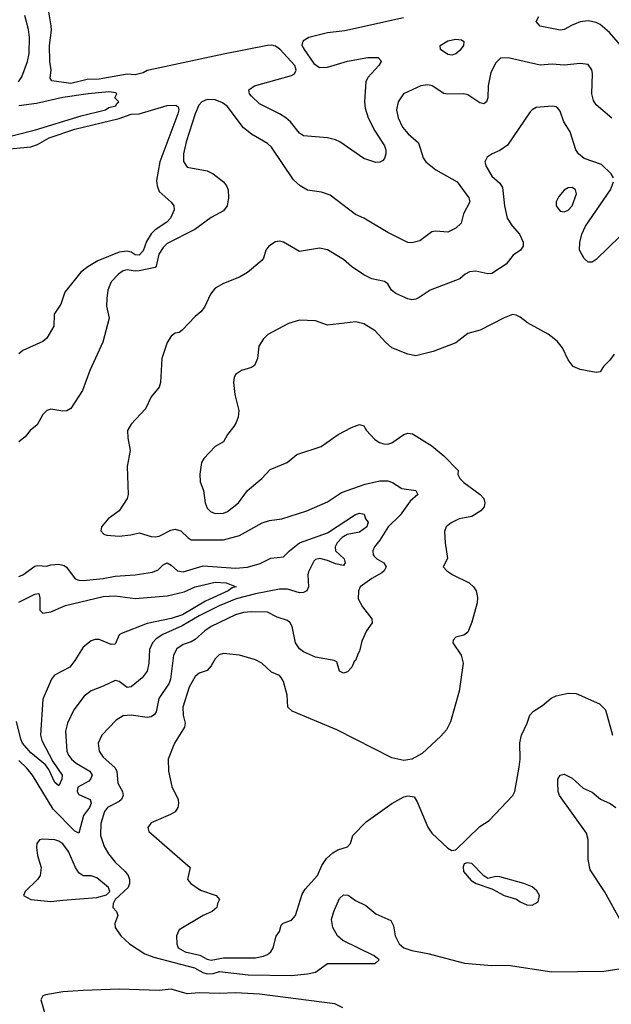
# Model space of a CAD drawing. Header units: inches. Extents: x 1552611 to 1694776, y 811966 to 917215.
# Tile 351 of 549: x 1655114 to 1658065, y 841028 to 845939. Entities that reach past the tile are written whole.
import ezdxf

# ---------------------------------------------------------------- set-up
doc = ezdxf.new("R2010")
doc.units = ezdxf.units.IN
doc.header["$MEASUREMENT"] = 0
doc.layers.add('B6854', color=7, linetype='Continuous')

msp = doc.modelspace()

# ---------------------------------------------------------------- linework, layer by layer
at = {"layer": 'B6854', "color": 5}
for points, elevation in [([(1657028.8, 845948.8), (1656735.9, 845884.1), (1656650, 845874.5), (1656557.2, 845850), (1656527.1, 845832.9), (1656521.6, 845810), (1656533.2, 845790), (1656580.9, 845720.9), (1656610, 845701.1), (1656650, 845702.1), (1656750, 845732.1), (1656850, 845751.3), (1656902.8, 845750), (1656916.3, 845736.3), (1656917.2, 845730), (1656905.5, 845710), (1656850, 845651.6), (1656840.1, 845630), (1656833.5, 845530), (1656837.8, 845497.8), (1656853.1, 845450), (1656885.7, 845385.7), (1656933.1, 845310), (1656940.4, 845290), (1656940.5, 845270), (1656933.2, 845246.8), (1656924.5, 845235.5), (1656910, 845229.3), (1656890, 845227.6), (1656830, 845246.4), (1656711.6, 845330), (1656690, 845340.7), (1656650, 845350.7), (1656530, 845360.4), (1656510, 845374), (1656464.5, 845430), (1656442, 845450), (1656410.4, 845470.4), (1656310, 845520.3), (1656270, 845558.5), (1656260.2, 845570), (1656257.8, 845590), (1656286.2, 845610), (1656470, 845661), (1656484.8, 845670), (1656492.8, 845687.2), (1656487.3, 845710), (1656412.2, 845792.2), (1656390, 845806.8), (1656371.7, 845811.7), (1656350, 845810.8), (1656130, 845766.7), (1655790, 845694.7), (1655750, 845685.7), (1655730, 845673.7), (1655690, 845663.9), (1655650, 845667), (1655510, 845641.8), (1655450, 845641.2), (1655370, 845621.3), (1655274.7, 845634.7), (1655267, 845647), (1655271, 845689), (1655264.5, 845730), (1655262.4, 845810), (1655272.4, 845887.6), (1655271, 845909), (1655247.2, 846050)], 820), ([(1655108.8, 845630), (1655125.1, 845654.9), (1655152.6, 845730), (1655161.8, 845770), (1655163, 845850), (1655157.4, 845890), (1655139.8, 845959.8)], 840), ([(1658120.8, 845800.8), (1658056, 845876), (1658010, 845914.5), (1657990, 845925.2), (1657950, 845933.5), (1657910, 845928.5), (1657870, 845912.7), (1657830, 845889.8), (1657810, 845886.9), (1657710, 845907.1), (1657691.1, 845930), (1657704.1, 845955.9)], 820), ([(1658068.6, 845448.6), (1657990, 845515.1), (1657975.7, 845535.7), (1657968.9, 845570), (1657971.5, 845671.5), (1657968.4, 845690), (1657950, 845715.1), (1657910, 845720.8), (1657830, 845713), (1657770, 845718), (1657710, 845712.5), (1657550, 845748.9), (1657513, 845747), (1657490, 845723.5), (1657464, 845676), (1657450.9, 845610), (1657449.2, 845550), (1657443.1, 845530), (1657430, 845519.8), (1657410, 845524.4), (1657350, 845564.7), (1657330, 845569.9), (1657250, 845567.9), (1657230, 845571.4), (1657171.5, 845610), (1657150, 845614.4), (1657114.8, 845610), (1657029, 845570), (1657002.4, 845530), (1656993, 845490), (1657002.2, 845450), (1657024, 845404), (1657051.9, 845370), (1657104.2, 845324.2), (1657126.6, 845250), (1657140.1, 845230), (1657190, 845190.7), (1657296.1, 845130), (1657354.9, 845050), (1657359.5, 845030), (1657328.5, 844971.5), (1657315.9, 844924.1), (1657290, 844898.7), (1657250, 844879.7), (1657190, 844885.1), (1657170, 844881.7), (1657110, 844836.9), (1657070, 844825.4), (1657050, 844828.4), (1656950, 844877.7), (1656830, 844949.7), (1656790, 844968.2), (1656663.5, 845063.5), (1656619.4, 845079.4), (1656550, 845088.6), (1656514, 845110), (1656480.7, 845140.7), (1656370, 845303.5), (1656350, 845321.7), (1656270, 845368.5), (1656230, 845399.1), (1656148.5, 845508.5), (1656125.2, 845525.2), (1656090, 845539.1), (1656050, 845541.3), (1656022.4, 845530), (1656007.7, 845512.3), (1655990.1, 845470), (1655944.6, 845330), (1655931.4, 845270), (1655931.6, 845231.6), (1655950, 845204.2), (1656050, 845185.2), (1656079.5, 845170), (1656130.3, 845130), (1656145.3, 845110), (1656153.4, 845090), (1656156.2, 845050), (1656148.8, 845010), (1656130, 844985.1), (1656070, 844953.1), (1655987.6, 844892.4), (1655850, 844823.2), (1655830, 844802.8), (1655807.9, 844770), (1655795.2, 844710), (1655790, 844703.5), (1655710, 844686.7), (1655690, 844684.9), (1655650, 844691.6), (1655630, 844686.8), (1655606.5, 844670), (1655570.8, 844630.8), (1655553.6, 844590), (1655548.3, 844548.3), (1655547.2, 844510), (1655560.6, 844450), (1655529.3, 844330), (1655464.2, 844190), (1655428, 844090), (1655370, 843999.6), (1655350, 843988.4), (1655330, 843987.1), (1655270, 843996.2), (1655250, 843989.6), (1655230, 843969.5), (1655201.1, 843918.9), (1655166.8, 843890), (1655141.4, 843858.6), (1655110, 843834)], 840), ([(1654903.7, 845316.4), (1655192.2, 845390), (1655421.1, 845458.9), (1655542.7, 845490), (1655559.1, 845500.9), (1655593.2, 845510), (1655598, 845522), (1655608, 845530), (1655588.7, 845550), (1655598, 845570), (1655594, 845574), (1655558.9, 845578.9), (1655456, 845570), (1655330, 845551.1), (1655198.4, 845521.6), (1655110, 845509.9)], 840), ([(1655010.8, 845290.8), (1655170, 845305.2), (1655202.6, 845317.4), (1655261.5, 845350), (1655390, 845393.1), (1655610, 845445.8), (1655670, 845467.4), (1655710, 845470), (1655850, 845511.6), (1655893.2, 845513.2), (1655904.4, 845504.4), (1655907.6, 845490), (1655903.4, 845470), (1655813.8, 845230), (1655796.8, 845136.8), (1655799.2, 845110), (1655810, 845082.7), (1655869.5, 845029.5), (1655882.9, 845010), (1655885.5, 844990), (1655866.3, 844950), (1655848.2, 844930), (1655789.8, 844890.2), (1655770, 844871.1), (1655747.5, 844832.5), (1655730, 844785.7), (1655710, 844764.3), (1655690, 844766.7), (1655670, 844779), (1655650, 844784.7), (1655610, 844779.3), (1655504, 844736), (1655453.6, 844706.4), (1655419.8, 844680.2), (1655340, 844580), (1655319.5, 844520.5), (1655286.7, 844470), (1655284.9, 844410), (1655249.2, 844350.8), (1655230, 844334.3), (1655130, 844289.7), (1655110, 844273)], 820), ([(1658076.1, 845150), (1658063.9, 845170), (1658016.9, 845216.9), (1657930, 845247.3), (1657902.2, 845270), (1657887.6, 845290), (1657859.4, 845379.4), (1657828.8, 845430), (1657810, 845483.7), (1657798.4, 845498.4), (1657790, 845504.7), (1657770, 845507.1), (1657690, 845500.5), (1657670.2, 845489.8), (1657660.9, 845479.1), (1657547.4, 845312.6), (1657510, 845286), (1657470.2, 845269.8), (1657445.7, 845254.3), (1657434.9, 845230), (1657439.5, 845210), (1657470, 845158), (1657510, 845123.8), (1657523, 845103), (1657532.1, 845010), (1657546, 844950), (1657570, 844910.3), (1657606.7, 844870), (1657626.4, 844830), (1657626.4, 844810), (1657612.4, 844790), (1657575.6, 844764.4), (1657540.3, 844719.7), (1657470, 844673.6), (1657450, 844671.1), (1657390, 844684.1), (1657358.7, 844681.3), (1657336.3, 844670), (1657310, 844647), (1657162, 844590), (1657107, 844553), (1657090, 844545.1), (1657070, 844542.6), (1657050, 844547.1), (1656990, 844573.5), (1656969.6, 844590), (1656950, 844621.2), (1656934.2, 844634.1), (1656870, 844647.3), (1656830, 844666.9), (1656770, 844708), (1656730, 844742.4), (1656650, 844791.1), (1656610, 844798.9), (1656510, 844783.7), (1656430, 844829.3), (1656410, 844834), (1656390, 844831.8), (1656356.3, 844810), (1656342, 844790), (1656330.4, 844750), (1656321.5, 844738.5), (1656250, 844678.7), (1656210, 844654.7), (1656130, 844623.6), (1656090, 844599.5), (1656066.7, 844570), (1656035.3, 844504.7), (1656018.4, 844481.6), (1655990, 844459.5), (1655924, 844390), (1655910, 844379.5), (1655890, 844375.1), (1655870, 844360.9), (1655850, 844329.3), (1655824, 844250), (1655815.8, 844130), (1655810, 844106), (1655770, 844057.2), (1655742.2, 843997.8), (1655670, 843920.9), (1655652.7, 843890), (1655654.2, 843854.2), (1655666, 843790), (1655650.4, 843710), (1655654.9, 843570), (1655650.4, 843550), (1655610.3, 843489.7), (1655554.8, 843450), (1655522.8, 843410), (1655518.8, 843390), (1655533.2, 843373.2), (1655548.7, 843368.7), (1655610, 843363.1), (1655668.7, 843370), (1655710, 843380.2), (1655770, 843360.7), (1655790, 843360.2), (1655810, 843362.9), (1655868, 843392), (1655890, 843397.5), (1655918.3, 843390), (1655954.4, 843354.4), (1655970, 843345.2), (1656130, 843344.6), (1656210, 843365.8), (1656324.5, 843430), (1656359.5, 843440.5), (1656422, 843450), (1656546, 843490), (1656650, 843534.4), (1656718.7, 843581.3), (1656838.1, 843621.9), (1656910, 843638.2), (1656950, 843638.9), (1656974, 843630), (1657020.7, 843600.7), (1657090.6, 843590), (1657100.4, 843570), (1657062.1, 843537.9), (1657012.5, 843467.5), (1656951.4, 843410), (1656910, 843343.5), (1656883.6, 843310), (1656874.9, 843290), (1656876.9, 843270), (1656882.9, 843262.9), (1656895.3, 843250), (1656930.4, 843230), (1656942.3, 843210), (1656932.6, 843190), (1656920, 843180), (1656870, 843151.6), (1656811.8, 843110), (1656803.7, 843090), (1656803.1, 843050), (1656824.9, 843010), (1656870.3, 842950), (1656872.2, 842930), (1656843.7, 842890), (1656820.5, 842839.5), (1656810, 842788.7), (1656802, 842778), (1656790, 842742), (1656782, 842738), (1656770.8, 842710), (1656750, 842686), (1656730, 842679.3), (1656710, 842689.3), (1656696, 842736), (1656682.7, 842742.7), (1656590, 842759.1), (1656530, 842785.8), (1656510, 842800.2), (1656489.2, 842830), (1656472.5, 842912.5), (1656463.4, 842930), (1656450, 842943), (1656398.7, 842958.7), (1656350, 842983.1), (1656270, 842986.1), (1656230, 842981.5), (1656190, 842969.8), (1656070, 842911.6), (1656038.5, 842890), (1655990, 842846.8), (1655970, 842835.5), (1655930, 842822.8), (1655898.7, 842801.3), (1655881.3, 842770), (1655866.8, 842650), (1655859.4, 842630), (1655807.6, 842552.4), (1655794.1, 842485.9), (1655787.1, 842472.9), (1655770, 842460.9), (1655750, 842458.5), (1655670, 842470.6), (1655630, 842466.6), (1655595.2, 842444.8), (1655524.7, 842370), (1655505.8, 842330), (1655511, 842290), (1655530, 842260.7), (1655589.5, 842209.5), (1655598.6, 842190), (1655604.4, 842130), (1655627.2, 842090), (1655630.2, 842070), (1655621.8, 842050), (1655610, 842038.6), (1655551.7, 842010), (1655536.8, 841990), (1655519.1, 841930), (1655517, 841870), (1655535.2, 841815.2), (1655557.6, 841777.6), (1655590, 841737), (1655640.9, 841690), (1655655.3, 841670), (1655661.3, 841650), (1655662.4, 841630), (1655654.9, 841610), (1655590.5, 841550), (1655580.5, 841530), (1655579.1, 841510), (1655596.3, 841490), (1655603, 841470), (1655588, 841430), (1655590.4, 841410), (1655619.3, 841370), (1655662.4, 841330), (1655738.9, 841278.9), (1655782.8, 841262.8), (1655986.7, 841210), (1656026.9, 841186.9), (1656050, 841179), (1656079, 841181), (1656111.1, 841191.1), (1656253.9, 841173.9), (1656468, 841172), (1656550, 841179.6), (1656590, 841188.7), (1656649, 841231), (1656888.1, 841231.9), (1656907, 841250), (1656882.4, 841270), (1656726.6, 841346.6), (1656699.6, 841370), (1656675.7, 841410), (1656669.7, 841450), (1656680.7, 841490), (1656710, 841554.9), (1656730, 841574), (1656751.9, 841571.9), (1656790, 841546), (1656840.5, 841520.5), (1656890, 841479.1), (1656964.9, 841444.9), (1656978.5, 841418.5), (1656987, 841370), (1657007, 841330), (1657030.6, 841310), (1657070, 841296.2), (1657150, 841280.9), (1657332.9, 841232.9), (1657470, 841221.9), (1657550, 841222.7), (1657769.1, 841189), (1658027.3, 841192.7), (1658104.2, 841204.2)], 860), ([(1658110, 844859.3), (1657990, 844742.6), (1657970, 844729.7), (1657950, 844729.6), (1657930, 844747.3), (1657907.2, 844790), (1657907.9, 844828), (1657918, 844870), (1657937.1, 844910), (1658060.5, 845090), (1658076.8, 845130)], 860), ([(1658079.3, 844270), (1658058.6, 844241.5), (1658026.8, 844210), (1658010, 844182), (1657990, 844179), (1657910, 844194), (1657875.3, 844210), (1657850, 844242), (1657822.4, 844302.4), (1657795.1, 844335.1), (1657750, 844369.8), (1657647.5, 844427.5), (1657610, 844454.8), (1657590, 844465.7), (1657571.9, 844468.1), (1657530, 844452.4), (1657410.6, 844390), (1657350, 844374.2), (1657290, 844326.6), (1657176.1, 844283.9), (1657090, 844262.4), (1657050, 844271), (1656970, 844303.1), (1656938.9, 844330), (1656887.1, 844387.2), (1656830, 844422), (1656791.7, 844431.7), (1656650, 844415.1), (1656590, 844436.9), (1656510, 844439.6), (1656455.8, 844424.2), (1656351.5, 844368.5), (1656330, 844347), (1656307.2, 844310), (1656300.3, 844250), (1656286.2, 844213.8), (1656270, 844203.7), (1656221, 844190), (1656190.4, 844169.6), (1656184.8, 844155.2), (1656181.1, 844130), (1656187.6, 844070), (1656206.7, 843990), (1656203.8, 843956.2), (1656193.4, 843930), (1656183, 843910), (1656150.5, 843870), (1656130, 843832.7), (1656089.1, 843810.9), (1656032.9, 843750), (1656020.9, 843730), (1656012.1, 843672.1), (1656014.2, 843634.2), (1656031.4, 843591.4), (1656039.1, 843530), (1656050, 843502), (1656066.3, 843486.3), (1656090, 843476.5), (1656130, 843477.4), (1656150, 843486), (1656206.2, 843530), (1656250, 843590.4), (1656321.6, 843650), (1656363.9, 843696.1), (1656449, 843730), (1656497.2, 843770), (1656618, 843810), (1656702.7, 843870), (1656770, 843904.9), (1656810, 843919.3), (1656830, 843912.7), (1656844.6, 843890), (1656885.3, 843845.3), (1656909.6, 843829.6), (1656930, 843823.5), (1656950, 843822.4), (1656971, 843829), (1657030, 843870.3), (1657050, 843876.5), (1657072.9, 843872.9), (1657170, 843813.4), (1657230, 843763), (1657301.6, 843690), (1657300.5, 843670), (1657310.4, 843650), (1657330.4, 843630), (1657410.9, 843570.9), (1657428.9, 843550), (1657434.9, 843530), (1657431.5, 843510), (1657414.9, 843490), (1657370, 843461.2), (1657306.8, 843450), (1657266, 843430), (1657241, 843410), (1657233.4, 843386.6), (1657236.4, 843330), (1657248.1, 843251.9), (1657226.4, 843210), (1657244.4, 843190), (1657274, 843170), (1657355.8, 843130), (1657378, 843110), (1657391.9, 843090), (1657397.2, 843057.2), (1657395.7, 843030), (1657370, 842934.5), (1657350, 842884.4), (1657330, 842869.7), (1657290, 842858.4), (1657276.7, 842843.3), (1657274.4, 842830), (1657317.1, 842770), (1657325.5, 842730), (1657306.8, 842590), (1657263, 842437), (1657242.8, 842397.2), (1657215.5, 842364.5), (1657121.1, 842278.9), (1657070, 842249.7), (1657030, 842243.5), (1656970, 842257.4), (1656696.4, 842396.4), (1656473.2, 842490), (1656451.2, 842510), (1656447.8, 842570), (1656430, 842638.7), (1656418.4, 842658.4), (1656410, 842668.3), (1656370, 842684.2), (1656322.2, 842730), (1656290, 842746.6), (1656210, 842769.1), (1656130, 842777.3), (1656109.3, 842770.7), (1656090, 842750.7), (1656070, 842716.4), (1656050, 842693.5), (1656010, 842679.7), (1655990, 842663.1), (1655959.1, 842610), (1655928.6, 842510), (1655929.6, 842470.4), (1655938.8, 842430), (1655935.5, 842410), (1655887.2, 842330), (1655855.4, 842250), (1655856, 842190), (1655873.8, 842113.9), (1655904, 842050), (1655906.9, 842030), (1655903.2, 842010), (1655890, 841988.5), (1655866.1, 841973.9), (1655770, 841933), (1655753, 841910), (1655759.1, 841890), (1655963.7, 841710), (1655951.7, 841650), (1655967.6, 841630), (1656016.8, 841596.8), (1656094.4, 841570), (1656110.7, 841550), (1656100.7, 841530), (1656097.3, 841510), (1656074, 841490), (1656028.7, 841471.3), (1655910, 841399.6), (1655896.9, 841370), (1655898.2, 841330), (1655904.5, 841310), (1655939.6, 841290), (1656013, 841273), (1656050, 841253.3), (1656070, 841247.8), (1656130, 841259.4), (1656290, 841259.8), (1656330, 841267.2), (1656350, 841276.5), (1656366.6, 841290), (1656378.7, 841310), (1656392.7, 841367.3), (1656409.3, 841390), (1656418, 841422), (1656428.3, 841431.7), (1656470, 841446.5), (1656489.8, 841470), (1656522.8, 841577.2), (1656538, 841602), (1656599.2, 841670), (1656620.7, 841719.3), (1656644.5, 841755.5), (1656676, 841784), (1656701.4, 841798.6), (1656750, 841812.4), (1656764.7, 841830), (1656776, 841870), (1656842.1, 841937.9), (1656970, 842028.8), (1657030, 842063.1), (1657050, 842068), (1657082, 842062), (1657097.3, 842037.3), (1657150, 841911), (1657170, 841881), (1657250, 841806.8), (1657270, 841794.8), (1657290, 841798), (1657410, 841914.4), (1657455.4, 841944.6), (1657573.7, 842070), (1657584.2, 842090), (1657606.2, 842210), (1657610.6, 842250), (1657608.7, 842331.3), (1657617.6, 842370), (1657646.2, 842430), (1657658.9, 842470), (1657676.4, 842490), (1657722.4, 842517.6), (1657765.1, 842554.9), (1657790, 842566.9), (1657850, 842580.2), (1657890, 842578.6), (1658005.8, 842525.8), (1658036.4, 842496.4), (1658070.4, 842370)], 880), ([(1655110, 843161.5), (1655130, 843170.1), (1655190, 843212.6), (1655203.5, 843216.5), (1655250, 843213.7), (1655270, 843220.7), (1655310, 843222.9), (1655336.2, 843216.2), (1655348.3, 843208.3), (1655390.2, 843150.2), (1655410, 843142.9), (1655430, 843142), (1655530, 843152.2), (1655590, 843163.3), (1655690, 843169.4), (1655777.2, 843182.8), (1655805.1, 843194.9), (1655830, 843220.2), (1655850, 843230.2), (1655870, 843218.5), (1655901.7, 843190), (1655930, 843184.8), (1656030, 843215.2), (1656190, 843203.3), (1656250, 843208.1), (1656313.2, 843226.8), (1656367.1, 843252.8), (1656430, 843259), (1656459.3, 843290), (1656509.8, 843330), (1656650, 843379.5), (1656790, 843470.9), (1656810, 843478), (1656831.9, 843471.9), (1656839.1, 843450), (1656852.3, 843432.3), (1656846.2, 843410), (1656810, 843382.8), (1656748.3, 843371.7), (1656723.4, 843356.6), (1656698.2, 843330), (1656687.1, 843310), (1656689.4, 843290), (1656732.3, 843250), (1656738.2, 843230), (1656730, 843217.3), (1656690, 843224.3), (1656650, 843241.5), (1656610.8, 843250.8), (1656590, 843245.8), (1656581.8, 843238.2), (1656554.7, 843185.3), (1656551.1, 843170), (1656555.4, 843110), (1656546.7, 843090), (1656530, 843082.1), (1656510, 843081), (1656450, 843097.9), (1656410, 843098.3), (1656290, 843075), (1656193.8, 843050), (1656110, 843015.2), (1656010, 842965.4), (1655924.9, 842915.1), (1655828.3, 842871.7), (1655795.6, 842850), (1655777.1, 842830), (1655762.4, 842797.6), (1655758.3, 842730), (1655749.5, 842690), (1655724.6, 842655.4), (1655670, 842610.8), (1655650, 842608), (1655610, 842638), (1655590, 842643.5), (1655530, 842614.5), (1655470, 842592.1), (1655436, 842564), (1655383.5, 842496.5), (1655352.7, 842430), (1655343.2, 842390), (1655350.1, 842290.1), (1655357.6, 842270), (1655372.2, 842250), (1655395.5, 842230), (1655464, 842190), (1655475.4, 842170), (1655468.2, 842150), (1655459, 842141), (1655404.6, 842110), (1655401.1, 842090), (1655410, 842074.7), (1655465.4, 842050), (1655470.5, 842030.5), (1655461.7, 842010), (1655433.1, 841970), (1655410, 841880.5), (1655390, 841891.4), (1655281.2, 842001.2), (1655178, 842170), (1655150, 842205.5), (1655110, 842244.1)], 840), ([(1655110, 843033.1), (1655190, 843073.4), (1655210, 843077), (1655215, 843055), (1655214, 842994), (1655230, 842978), (1655270, 842986.2), (1655343.2, 843016.8), (1655530, 843061.1), (1655590, 843065.6), (1655690, 843051.7), (1655850, 843064.6), (1655935.1, 843084.9), (1655990.2, 843110.2), (1656090, 843133.7), (1656144.9, 843130), (1656194, 843110), (1656174.8, 843105.2), (1656154.4, 843090), (1656040.6, 843039.4), (1655925.5, 842970), (1655870, 842951.4), (1655750, 842927.3), (1655622.2, 842877.8), (1655610.1, 842869.9), (1655590, 842824), (1655570, 842822.9), (1655510, 842847.1), (1655490, 842847.6), (1655470, 842840.2), (1655431.3, 842810), (1655390, 842742.6), (1655363.6, 842710), (1655287.6, 842670), (1655272.4, 842650), (1655229.5, 842550), (1655218.4, 842370), (1655224.1, 842344.1), (1655279.1, 842239.1), (1655326.8, 842170), (1655323.8, 842150), (1655310, 842117.6), (1655290, 842133.3), (1655259.2, 842199.2), (1655242.3, 842222.3), (1655170, 842281.5), (1655128.4, 842330), (1655119.2, 842350), (1655098.7, 842438.7)], 820), ([(1658116.6, 841436.6), (1658030.9, 841590), (1657959.1, 841699.1), (1657950.5, 841750), (1657949.8, 841850), (1657940.8, 841880.8), (1657806, 842070), (1657799.5, 842090), (1657798, 842130), (1657799.3, 842150), (1657810, 842171.3), (1657830, 842176), (1657870, 842156.3), (1657925.5, 842105.5), (1657970, 842086.4), (1658010.7, 842050.7), (1658059.5, 842030), (1658087.6, 842010)], 860), ([(1656726, 841010), (1656686, 841030), (1656310, 841078.7), (1656190, 841085.1), (1656110, 841082), (1656010, 841085.6), (1655950, 841080.4), (1655870, 841103), (1655810, 841096.4), (1655610, 841103.1), (1655430, 841096), (1655330.2, 841089.8), (1655245.2, 841074.8), (1655230.4, 841069.7), (1655219.3, 841050), (1655243.7, 840970)], 860)]:
    msp.add_lwpolyline(points, dxfattribs=dict(at, elevation=elevation))
for points, elevation in [([(1657270, 845763), (1657250, 845766.3), (1657214, 845790), (1657211.6, 845810), (1657250, 845834.5), (1657290, 845842.4), (1657318.4, 845838.4), (1657330.3, 845830), (1657328.5, 845810), (1657310, 845785.6), (1657290, 845769.7)], 820), ([(1657870, 845101.6), (1657850, 845100.5), (1657830, 845089.6), (1657803.2, 845056.8), (1657790.3, 845030), (1657790.4, 845010), (1657810, 844984.9), (1657830, 844981.1), (1657850, 844989), (1657870, 845010.6), (1657891.1, 845070), (1657886.6, 845090)], 880), ([(1655228.7, 841851.3), (1655212.7, 841847.3), (1655200.5, 841830), (1655197.6, 841810), (1655202.6, 841770), (1655222, 841710), (1655215.6, 841670), (1655203.6, 841650), (1655141.3, 841590), (1655132.8, 841570), (1655170, 841549.7), (1655270, 841540.2), (1655330, 841547.3), (1655499.7, 841560.3), (1655546.7, 841573.3), (1655563.6, 841590), (1655557.4, 841610), (1655499, 841659), (1655470, 841668.1), (1655430, 841668.9), (1655410, 841682.8), (1655393.2, 841710), (1655358.3, 841790), (1655330, 841828.9), (1655310, 841841.6), (1655290, 841847.7)], 860), ([(1657346, 841734), (1657331.3, 841728.7), (1657326, 841714), (1657327.7, 841690), (1657365.5, 841645.5), (1657391.3, 841630), (1657470, 841603), (1657530, 841570.5), (1657592.5, 841552.5), (1657610, 841538), (1657643.6, 841523.6), (1657670, 841522), (1657701.2, 841538.8), (1657707, 841570), (1657693.7, 841593.7), (1657670, 841612.8), (1657629, 841630), (1657510, 841664.2), (1657490, 841665.1), (1657450, 841656), (1657430, 841669), (1657370, 841729.2)], 880)]:
    msp.add_lwpolyline(points, close=True, dxfattribs=dict(at, elevation=elevation))

doc.saveas('drawing.dxf')
